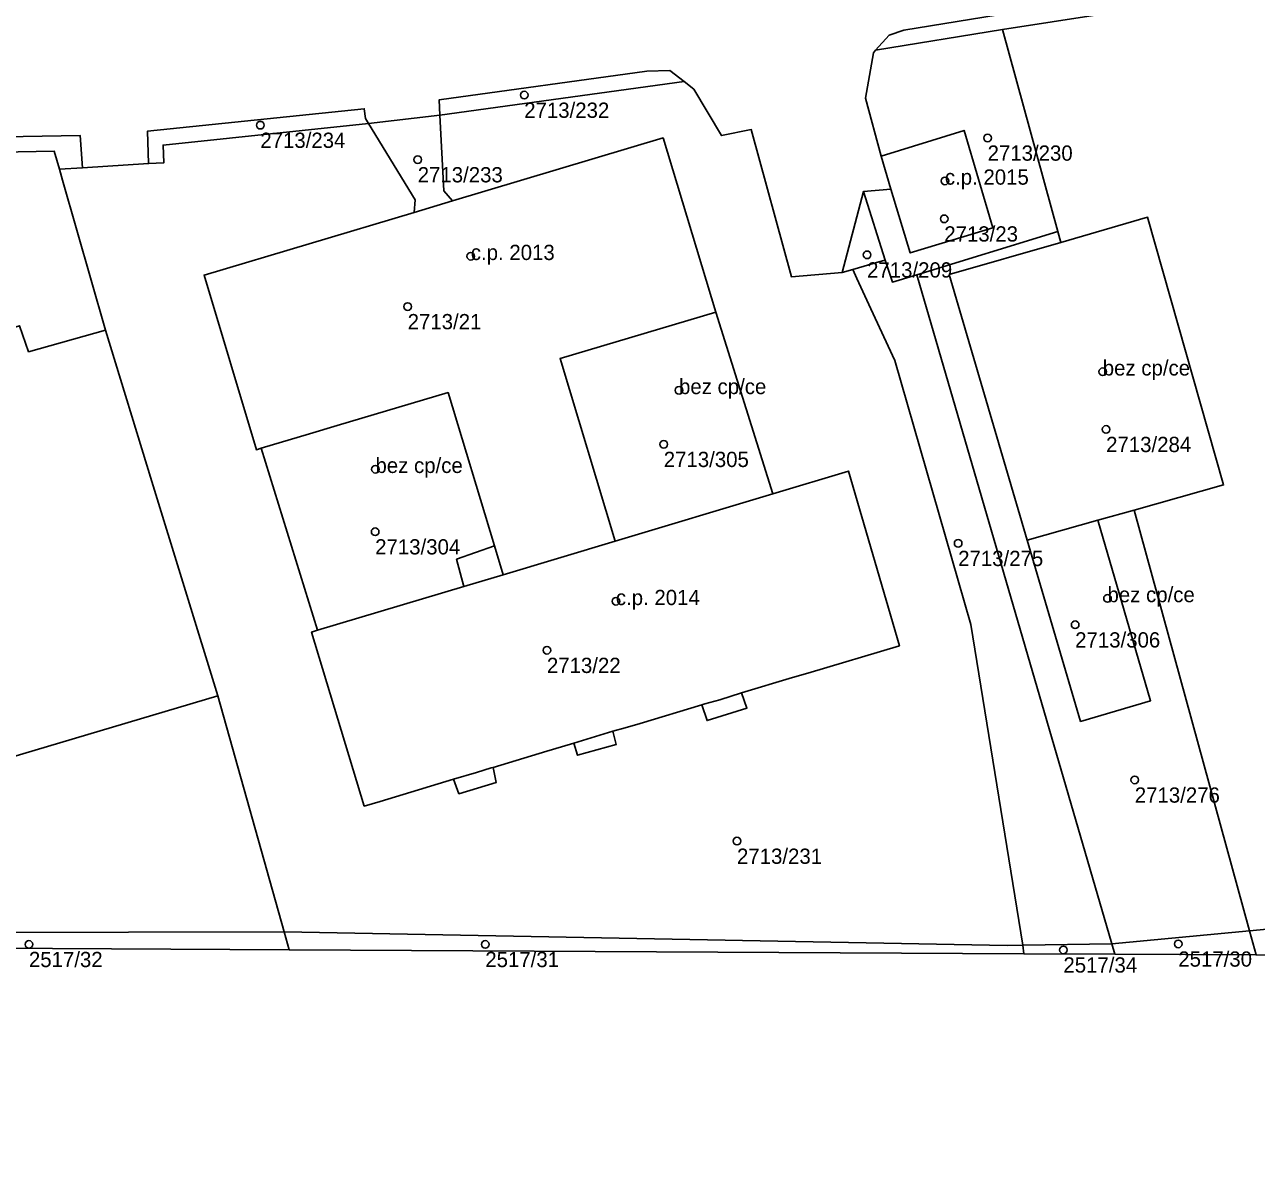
# Model space of a CAD drawing. Extents: x -878211 to -870363, y -1058464 to -1052522.
# Drawn here: x -873632.4 to -873551.6, y -1055291.5 to -1055216.6 of the extents above; entities that cross this region are included whole.
import ezdxf

# ---------------------------------------------------------------- set-up
doc = ezdxf.new("R2010")
doc.units = 0
for name, color, linetype in [('Definiční body', 7, 'Continuous'), ('Polygon budovy', 7, 'Continuous'), ('Polygon parcely', 7, 'Continuous')]:
    doc.layers.add(name, color=color, linetype=linetype)

msp = doc.modelspace()

# ---------------------------------------------------------------- linework, layer by layer
at = {"layer": 'Definiční body'}
for centre in [(-873599.64, -1055221.22994), (-873616.94, -1055223.19994), (-873569.26, -1055224.03994), (-873606.62, -1055225.45994), (-873572.06, -1055226.84994), (-873572.1, -1055229.33994), (-873603.14, -1055231.78994), (-873577.16, -1055231.69994), (-873607.28, -1055235.08994), (-873561.71, -1055239.35994), (-873589.49, -1055240.57994), (-873561.49, -1055243.13994), (-873590.49, -1055244.11994), (-873609.39, -1055245.74994), (-873609.41, -1055249.84994), (-873571.19, -1055250.60994), (-873593.63, -1055254.40994), (-873561.4, -1055254.21994), (-873563.52, -1055255.94994), (-873598.15, -1055257.61994), (-873559.61, -1055266.11994), (-873585.69, -1055270.12994), (-873632.11, -1055276.89994), (-873602.19, -1055276.89994), (-873564.29, -1055277.25994), (-873556.76, -1055276.86994)]:
    msp.add_circle(centre, 0.25, dxfattribs=at)
at = {"layer": 'Polygon budovy'}
for points in [[(-873570.8, -1055223.54), (-873576.24, -1055225.24), (-873575.6, -1055227.39), (-873574.33, -1055231.57), (-873568.92, -1055229.92)], [(-873620.63, -1055233.03), (-873617.2, -1055244.48), (-873616.88, -1055244.38), (-873613.71, -1055243.44), (-873611.9, -1055242.89), (-873604.63, -1055240.73), (-873601.59, -1055250.77), (-873601.01, -1055252.68), (-873593.67, -1055250.47), (-873597.29, -1055238.5), (-873587.08, -1055235.46), (-873590.53, -1055224.04), (-873604.34, -1055228.16), (-873606.86, -1055228.93)], [(-873564.46, -1055230.88), (-873571.77, -1055232.99), (-873566.66, -1055250.41), (-873562.04, -1055249.1), (-873559.65, -1055248.43), (-873553.79, -1055246.78), (-873558.77, -1055229.24)], [(-873597.29, -1055238.5), (-873593.67, -1055250.47), (-873583.35, -1055247.36), (-873587.08, -1055235.46)], [(-873613.71, -1055243.44), (-873616.88, -1055244.38), (-873613.18, -1055256.31), (-873603.6, -1055253.45), (-873604.07, -1055251.65), (-873601.59, -1055250.77), (-873604.63, -1055240.73), (-873611.9, -1055242.89)], [(-873603.6, -1055253.45), (-873613.18, -1055256.31), (-873613.58, -1055256.43), (-873610.13, -1055267.83), (-873609.09, -1055267.53), (-873608.07, -1055267.22), (-873604.28, -1055266.07), (-873602.77, -1055265.63), (-873601.81, -1055265.32), (-873601.67, -1055265.3), (-873598.16, -1055264.23), (-873597.2, -1055263.95), (-873596.38, -1055263.71), (-873593.84, -1055262.93), (-873593.03, -1055262.7), (-873592.04, -1055262.41), (-873587.99, -1055261.19), (-873587.8, -1055261.13), (-873586.82, -1055260.86), (-873585.39, -1055260.41), (-873582.04, -1055259.41), (-873581.05, -1055259.12), (-873575.04, -1055257.32), (-873578.38, -1055245.87), (-873583.35, -1055247.36), (-873593.67, -1055250.47), (-873601.01, -1055252.68)], [(-873558.57, -1055260.93), (-873562.04, -1055249.1), (-873566.66, -1055250.41), (-873563.16, -1055262.28)]]:
    msp.add_lwpolyline(points, close=True, dxfattribs=at)
at = {"layer": 'Polygon parcely'}
for points in [[(-873584.76, -1055223.49), (-873582.12, -1055233.14), (-873578.79, -1055232.86), (-873577.39, -1055227.54), (-873575.6, -1055227.39), (-873576.24, -1055225.24), (-873577.27, -1055221.44), (-873576.75, -1055218.45), (-873576.6, -1055218.28), (-873575.71, -1055217.31), (-873574.76, -1055216.97), (-873553.77, -1055213.55), (-873545.31, -1055212.35)], [(-873638.73, -1055224.05), (-873628.74, -1055223.88), (-873628.59, -1055225.99), (-873624.26, -1055225.72), (-873624.34, -1055223.6), (-873610.13, -1055222.12), (-873610.04, -1055222.77), (-873609.84, -1055223.1), (-873605.17, -1055222.54), (-873605.22, -1055221.54), (-873591.61, -1055219.67), (-873590.09, -1055219.61), (-873589.15, -1055220.34), (-873588.51, -1055220.84), (-873586.71, -1055223.88), (-873584.76, -1055223.49)], [(-873632.73, -1055236.35), (-873632.13, -1055238.05), (-873627.1, -1055236.64), (-873629.91, -1055226.8), (-873630.11, -1055226.09), (-873630.45, -1055224.91), (-873638.74, -1055225.05)], [(-873656.22, -1055276.17), (-873615.37, -1055276.07), (-873619.73, -1055260.6), (-873638.63, -1055266.23)]]:
    msp.add_lwpolyline(points, dxfattribs=at)
for points in [[(-873568.29, -1055216.93), (-873544.63, -1055213.26), (-873539.65, -1055219.98), (-873532.36, -1055218.22), (-873531.68, -1055216.73), (-873535.51, -1055214.23), (-873538.71, -1055212.8), (-873541.16, -1055212.22), (-873545.31, -1055212.35), (-873553.77, -1055213.55), (-873574.76, -1055216.97), (-873575.71, -1055217.31), (-873576.6, -1055218.28)], [(-873539.65, -1055219.98), (-873544.63, -1055213.26), (-873568.29, -1055216.93), (-873564.66, -1055230.16), (-873564.46, -1055230.88), (-873558.77, -1055229.24), (-873553.79, -1055246.78), (-873559.65, -1055248.43), (-873552.09, -1055276.01), (-873543.6, -1055275.21), (-873537.94, -1055274.61), (-873548.96, -1055223.93), (-873549.33, -1055221.29), (-873538.62, -1055221.36)], [(-873573.91, -1055233), (-873564.66, -1055230.16), (-873568.29, -1055216.93), (-873576.6, -1055218.28), (-873576.75, -1055218.45), (-873577.27, -1055221.44), (-873576.24, -1055225.24), (-873570.8, -1055223.54), (-873568.92, -1055229.92), (-873574.33, -1055231.57), (-873575.6, -1055227.39), (-873577.39, -1055227.54), (-873575.97, -1055232.04), (-873575.5, -1055233.49)], [(-873605.17, -1055222.54), (-873589.15, -1055220.34), (-873590.09, -1055219.61), (-873591.61, -1055219.67), (-873605.22, -1055221.54)], [(-873583.35, -1055247.36), (-873578.38, -1055245.87), (-873575.04, -1055257.32), (-873581.05, -1055259.12), (-873582.04, -1055259.41), (-873585.39, -1055260.41), (-873585.04, -1055261.42), (-873587.65, -1055262.23), (-873587.99, -1055261.19), (-873592.04, -1055262.41), (-873593.03, -1055262.7), (-873593.84, -1055262.93), (-873593.61, -1055263.79), (-873596.15, -1055264.5), (-873596.38, -1055263.71), (-873597.2, -1055263.95), (-873598.16, -1055264.23), (-873601.67, -1055265.3), (-873601.48, -1055266.29), (-873603.92, -1055267.02), (-873604.28, -1055266.07), (-873608.07, -1055267.22), (-873609.09, -1055267.53), (-873610.13, -1055267.83), (-873613.58, -1055256.43), (-873613.18, -1055256.31), (-873616.88, -1055244.38), (-873617.2, -1055244.48), (-873620.63, -1055233.03), (-873606.86, -1055228.93), (-873606.78, -1055228.09), (-873609.84, -1055223.1), (-873623.31, -1055224.5), (-873623.26, -1055225.66), (-873624.26, -1055225.72), (-873628.59, -1055225.99), (-873630.11, -1055226.09), (-873629.91, -1055226.8), (-873627.1, -1055236.64), (-873624.05, -1055246.56), (-873619.73, -1055260.6), (-873615.37, -1055276.07), (-873567.98, -1055276.97), (-873566.96, -1055276.95), (-873570.37, -1055255.93), (-873575.35, -1055238.63), (-873576.91, -1055235.24), (-873577.83, -1055233.24), (-873578.09, -1055232.66), (-873578.79, -1055232.86), (-873582.12, -1055233.14), (-873584.76, -1055223.49), (-873586.71, -1055223.88), (-873588.51, -1055220.84), (-873589.15, -1055220.34), (-873605.17, -1055222.54), (-873604.9, -1055227.51), (-873604.34, -1055228.16), (-873590.53, -1055224.04), (-873587.08, -1055235.46)], [(-873519.76, -1055232.22), (-873519.41, -1055233.56), (-873516.72, -1055244.97), (-873536.57, -1055249.69), (-873539.29, -1055238.2), (-873534.52, -1055237.09), (-873536.21, -1055229.75), (-873524.75, -1055227.05), (-873525.44, -1055226.34), (-873531.35, -1055220.58), (-873531.48, -1055220.01), (-873537.06, -1055221.28), (-873538.62, -1055221.36), (-873548.96, -1055223.93), (-873537.94, -1055274.61), (-873543.6, -1055275.21), (-873552.09, -1055276.01), (-873551.66, -1055277.59), (-873546.15, -1055277.62), (-873509.56, -1055278), (-873510.57, -1055271.53), (-873509.94, -1055271.46), (-873514.41, -1055252.06), (-873518.73, -1055233.29)], [(-873624.26, -1055225.72), (-873623.26, -1055225.66), (-873623.31, -1055224.5), (-873609.84, -1055223.1), (-873610.04, -1055222.77), (-873610.13, -1055222.12), (-873624.34, -1055223.6)], [(-873604.34, -1055228.16), (-873604.9, -1055227.51), (-873605.17, -1055222.54), (-873609.84, -1055223.1), (-873606.78, -1055228.09), (-873606.86, -1055228.93)], [(-873652.01, -1055223.53), (-873652.75, -1055223.5), (-873655.24, -1055223.98), (-873656.73, -1055225.36), (-873657.45, -1055227.24), (-873657.31, -1055229.28), (-873656.32, -1055229.14), (-873656.44, -1055227.39), (-873655.88, -1055225.94), (-873654.77, -1055224.91), (-873652.67, -1055224.5), (-873638.74, -1055225.05), (-873630.45, -1055224.91), (-873630.11, -1055226.09), (-873628.59, -1055225.99), (-873628.74, -1055223.88), (-873638.73, -1055224.05)], [(-873574.33, -1055231.57), (-873568.92, -1055229.92), (-873570.8, -1055223.54), (-873576.24, -1055225.24), (-873575.6, -1055227.39)], [(-873601.59, -1055250.77), (-873604.07, -1055251.65), (-873603.6, -1055253.45), (-873601.01, -1055252.68), (-873593.67, -1055250.47), (-873597.29, -1055238.5), (-873587.08, -1055235.46), (-873590.53, -1055224.04), (-873604.34, -1055228.16), (-873606.86, -1055228.93), (-873620.63, -1055233.03), (-873617.2, -1055244.48), (-873616.88, -1055244.38), (-873613.71, -1055243.44), (-873611.9, -1055242.89), (-873604.63, -1055240.73)], [(-873578.09, -1055232.66), (-873576.38, -1055232.16), (-873575.97, -1055232.04), (-873577.39, -1055227.54), (-873578.79, -1055232.86)], [(-873566.66, -1055250.41), (-873562.04, -1055249.1), (-873559.65, -1055248.43), (-873553.79, -1055246.78), (-873558.77, -1055229.24), (-873564.46, -1055230.88), (-873571.77, -1055232.99)], [(-873563.16, -1055262.28), (-873566.66, -1055250.41), (-873571.77, -1055232.99), (-873564.46, -1055230.88), (-873564.66, -1055230.16), (-873573.91, -1055233), (-873561.12, -1055276.86), (-873552.09, -1055276.01), (-873559.65, -1055248.43), (-873562.04, -1055249.1), (-873558.57, -1055260.93)], [(-873561.12, -1055276.86), (-873573.91, -1055233), (-873575.5, -1055233.49), (-873575.97, -1055232.04), (-873576.38, -1055232.16), (-873578.09, -1055232.66), (-873577.83, -1055233.24), (-873576.91, -1055235.24), (-873575.35, -1055238.63), (-873570.37, -1055255.93), (-873566.96, -1055276.95)], [(-873587.08, -1055235.46), (-873597.29, -1055238.5), (-873593.67, -1055250.47), (-873583.35, -1055247.36)], [(-873638.63, -1055266.23), (-873619.73, -1055260.6), (-873624.05, -1055246.56), (-873627.1, -1055236.64), (-873632.13, -1055238.05), (-873632.73, -1055236.35), (-873640.43, -1055238.69), (-873640.07, -1055239.88), (-873644.12, -1055241.09), (-873644.46, -1055239.94), (-873652.16, -1055242.28), (-873646.45, -1055261.01), (-873640.86, -1055259.2)], [(-873604.63, -1055240.73), (-873611.9, -1055242.89), (-873613.71, -1055243.44), (-873616.88, -1055244.38), (-873613.18, -1055256.31), (-873603.6, -1055253.45), (-873604.07, -1055251.65), (-873601.59, -1055250.77)], [(-873608.07, -1055267.22), (-873604.28, -1055266.07), (-873603.92, -1055267.02), (-873601.48, -1055266.29), (-873601.67, -1055265.3), (-873598.16, -1055264.23), (-873597.2, -1055263.95), (-873596.38, -1055263.71), (-873596.15, -1055264.5), (-873593.61, -1055263.79), (-873593.84, -1055262.93), (-873593.03, -1055262.7), (-873592.04, -1055262.41), (-873587.99, -1055261.19), (-873587.65, -1055262.23), (-873585.04, -1055261.42), (-873585.39, -1055260.41), (-873582.04, -1055259.41), (-873581.05, -1055259.12), (-873575.04, -1055257.32), (-873578.38, -1055245.87), (-873583.35, -1055247.36), (-873593.67, -1055250.47), (-873601.01, -1055252.68), (-873603.6, -1055253.45), (-873613.18, -1055256.31), (-873613.58, -1055256.43), (-873610.13, -1055267.83), (-873609.09, -1055267.53)], [(-873566.66, -1055250.41), (-873563.16, -1055262.28), (-873558.57, -1055260.93), (-873562.04, -1055249.1)], [(-873615.04, -1055277.25), (-873684.94, -1055276.87), (-873747.04, -1055276.53), (-873747.44, -1055276.43), (-873750.03, -1055276.3), (-873774.9, -1055276.51), (-873776.08, -1055321.87), (-873726.19, -1055321.37), (-873726.34, -1055325.84), (-873685.28, -1055326.7), (-873684.6, -1055355.9), (-873533.1, -1055357.73), (-873497.7, -1055357.9), (-873503.65, -1055311.35), (-873511.49, -1055309.06), (-873540.47, -1055311.09), (-873546.15, -1055277.62), (-873551.66, -1055277.59), (-873560.92, -1055277.54), (-873566.88, -1055277.51)], [(-873615.37, -1055276.07), (-873656.22, -1055276.17), (-873685.16, -1055276.14), (-873684.94, -1055276.87), (-873615.04, -1055277.25)], [(-873566.88, -1055277.51), (-873566.96, -1055276.95), (-873567.98, -1055276.97), (-873615.37, -1055276.07), (-873615.04, -1055277.25)], [(-873560.92, -1055277.54), (-873551.66, -1055277.59), (-873552.09, -1055276.01), (-873561.12, -1055276.86)], [(-873561.12, -1055276.86), (-873566.96, -1055276.95), (-873566.88, -1055277.51), (-873560.92, -1055277.54)]]:
    msp.add_lwpolyline(points, close=True, dxfattribs=at)

# ---------------------------------------------------------------- texts
at = {"layer": 'Definiční body'}
for s, p in [('2713/232', (-873599.64, -1055222.719)), ('2713/234', (-873616.94, -1055224.689)), ('2713/230', (-873569.26, -1055225.529)), ('2713/233', (-873606.62, -1055226.949)), ('c.p. 2015', (-873572.06, -1055227.1)), ('2713/23', (-873572.1, -1055230.829)), ('c.p. 2013', (-873603.14, -1055232.04)), ('2713/209', (-873577.16, -1055233.189)), ('2713/21', (-873607.28, -1055236.579)), ('bez cp/ce', (-873561.71, -1055239.61)), ('bez cp/ce', (-873589.49, -1055240.83)), ('2713/284', (-873561.49, -1055244.629)), ('2713/305', (-873590.49, -1055245.609)), ('bez cp/ce', (-873609.39, -1055246)), ('2713/304', (-873609.41, -1055251.339)), ('2713/275', (-873571.19, -1055252.099)), ('c.p. 2014', (-873593.63, -1055254.659)), ('bez cp/ce', (-873561.4, -1055254.47)), ('2713/306', (-873563.52, -1055257.439)), ('2713/22', (-873598.15, -1055259.109)), ('2713/276', (-873559.61, -1055267.609)), ('2713/231', (-873585.69, -1055271.619)), ('2517/32', (-873632.11, -1055278.389)), ('2517/31', (-873602.19, -1055278.389)), ('2517/34', (-873564.29, -1055278.749)), ('2517/30', (-873556.76, -1055278.359))]:
    msp.add_text(s, height=0.999996, dxfattribs=at).set_placement(p)

doc.saveas('drawing.dxf')
